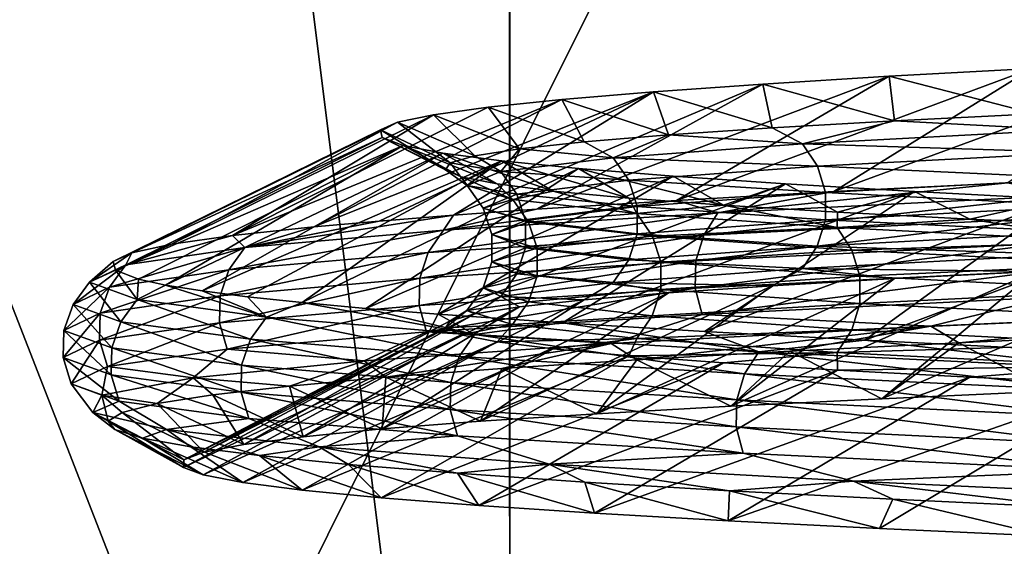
# Model space of a CAD drawing. Header units: metres. Extents: x -206 to 75, y -104 to 104.
# Tile 752 of 1056: x -13.37 to -10.6, y -56.19 to -54.71. Entities that reach past the tile are written whole.
import ezdxf

# ---------------------------------------------------------------- set-up
doc = ezdxf.new("R2010")
doc.units = ezdxf.units.M
doc.layers.add('solid_01_1-CONSUMER_THERM_B_125288', color=7, linetype='CONTINUOUS')

msp = doc.modelspace()

# ---------------------------------------------------------------- linework, layer by layer
at = {"layer": 'solid_01_1-CONSUMER_THERM_B_125288'}
for points in [[(-27.776106, 66.214066), (28.050987, 67.836098), (-27.757145, -66.232315)], [(28.050987, 67.836098), (-27.757065, -66.785934), (-27.757145, -66.232315)], [(28.050987, 67.836098), (27.851068, 67.319839), (-27.757065, -66.785934)], [(27.851068, 67.319839), (27.74942, 66.775635), (-27.757065, -66.785934)], [(27.74942, 66.775635), (-28.058632, -67.846397), (-27.858715, -67.330139)], [(27.74942, 66.775635), (27.749498, 66.222015), (-28.058632, -67.846397)], [(27.74942, 66.775635), (-27.858715, -67.330139), (-27.757065, -66.785934)], [(27.749498, 66.222015), (27.768459, -66.224365), (-28.058632, -67.846397)], [(35.395393, -57.260349, 1.5), (18.218929, -45.812325, 1.5), (-18.213459, -45.817539, 1.5)], [(-18.213459, -45.817539, 1.5), (-19.476553, -45.904934, 1.5), (69.506912, -74.995201, 1.5)], [(37.092922, -58.218811, 1.5), (-18.213459, -45.817539, 1.5), (69.506912, -74.995201, 1.5)], [(37.092922, -58.218811, 1.5), (35.395393, -57.260349, 1.5), (-18.213459, -45.817539, 1.5)], [(-19.476553, -45.904934, 1.5), (-20.110367, -46.015713, 1.5), (69.506912, -74.995201, 1.5)], [(-20.110367, -46.015713, 1.5), (-20.738798, -46.171688, 1.5), (69.506912, -74.995201, 1.5)], [(-20.738798, -46.171688, 1.5), (-21.356617, -46.372227, 1.5), (69.506912, -74.995201, 1.5)], [(-21.356617, -46.372227, 1.5), (-21.958729, -46.615906, 1.5), (69.506912, -74.995201, 1.5)], [(-38.864662, -46.52047, 75.400002), (-54.590946, -63.612965, 75.400002), (54.609055, -63.597332, 75.400002)], [(-37.59338, -46.610531, 75.400002), (-38.864662, -46.52047, 75.400002), (54.609055, -63.597332, 75.400002)], [(37.606621, -46.599766, 75.400002), (-37.59338, -46.610531, 75.400002), (54.609055, -63.597332, 75.400002)], [(-21.958729, -46.615906, 1.5), (-22.540312, -46.900536, 1.5), (69.506912, -74.995201, 1.5)], [(-22.540312, -46.900536, 1.5), (-23.096958, -47.223244, 1.5), (69.506912, -74.995201, 1.5)], [(-11.99159, -59.106865, 68.382759), (-13.493307, -47.107079, 63.5), (-11.993307, -47.106865, 63.5)], [(-11.99159, -59.106865, 68.382759), (-13.492141, -55.25708, 66.816208), (-13.493307, -47.107079, 63.5)], [(-11.99159, -59.106865, 68.382759), (-11.993307, -47.106865, 63.5), (-11.99159, -59.106865, 72.400002)], [(-11.993093, -48.606865, 69.900002), (-11.99159, -59.106865, 72.400002), (-11.993307, -47.106865, 63.5)], [(-23.096958, -47.223244, 1.5), (-24.120508, -47.968487, 1.5), (69.506912, -74.995201, 1.5)], [(-24.120508, -47.968487, 1.5), (-33.833458, -56.120991, 1.5), (69.506912, -74.995201, 1.5)], [(-11.99159, -59.106865, 72.400002), (-11.993093, -48.606865, 72.400002), (12.006907, -48.603428, 72.400002)], [(-11.993093, -48.606865, 69.900002), (-11.993093, -48.606865, 72.400002), (-11.99159, -59.106865, 72.400002)], [(-11.99159, -59.106865, 72.400002), (12.006907, -48.603428, 72.400002), (12.00841, -59.103428, 72.400002)], [(-16.914755, -50.999844, 22.799248), (-9.934341, -50.99984, 10.704712), (-9.934357, -65.000008, 10.704728)], [(-16.914755, -50.999844, 22.799248), (-9.934357, -65.000008, 10.704728), (-16.914745, -65.000008, 22.799221)], [(-16.914244, -65.000008, 26.205753), (-9.930285, -50.99984, 38.29821), (-16.914253, -50.999844, 26.205725)], [(-16.914244, -65.000008, 26.205753), (-9.930301, -65.000008, 38.298191), (-9.930285, -50.99984, 38.29821)], [(-11.081029, -55.194691, 31.507397), (-10.524714, -54.848923, 31.060173), (-10.079946, -54.827473, 31.733961)], [(-10.592022, -55.170338, 32.22699), (-11.081029, -55.194691, 31.507397), (-10.079946, -54.827473, 31.733961)], [(-11.52352, -55.219395, 30.751629), (-10.92564, -54.870621, 30.356218), (-10.524714, -54.848923, 31.060173)], [(-11.081029, -55.194691, 31.507397), (-11.52352, -55.219395, 30.751629), (-10.524714, -54.848923, 31.060173)], [(-10.516216, -54.975681, 30.634117), (-10.524714, -54.848923, 31.060173), (-10.92564, -54.870621, 30.356218)], [(-11.917091, -55.244278, 29.96232), (-11.280696, -54.892437, 29.625622), (-10.92564, -54.870621, 30.356218)], [(-11.52352, -55.219395, 30.751629), (-11.917091, -55.244278, 29.96232), (-10.92564, -54.870621, 30.356218)], [(-10.910751, -54.995434, 29.900881), (-10.92564, -54.870621, 30.356218), (-11.280696, -54.892437, 29.625622)], [(-10.910751, -54.995434, 29.900881), (-10.516216, -54.975681, 30.634117), (-10.92564, -54.870621, 30.356218)], [(-12.54264, -55.293762, 28.311028), (-11.846025, -54.935936, 28.098047), (-11.588237, -54.914261, 28.871321)], [(-12.358697, -55.277336, 28.870667), (-12.54264, -55.293762, 28.311028), (-11.588237, -54.914261, 28.871321)], [(-12.150026, -55.260838, 29.421524), (-12.358697, -55.277336, 28.870667), (-11.588237, -54.914261, 28.871321)], [(-12.150026, -55.260838, 29.421524), (-11.588237, -54.914261, 28.871321), (-11.280696, -54.892437, 29.625622)], [(-11.917091, -55.244278, 29.96232), (-12.150026, -55.260838, 29.421524), (-11.280696, -54.892437, 29.625622)], [(-11.545587, -55.034927, 28.36282), (-11.588237, -54.914261, 28.871321), (-11.846025, -54.935936, 28.098047)], [(-11.254446, -55.015182, 29.142561), (-11.280696, -54.892437, 29.625622), (-11.588237, -54.914261, 28.871321)], [(-11.545587, -55.034927, 28.36282), (-11.254446, -55.015182, 29.142561), (-11.588237, -54.914261, 28.871321)], [(-11.254446, -55.015182, 29.142561), (-10.910751, -54.995434, 29.900881), (-11.280696, -54.892437, 29.625622)], [(-12.771268, -55.318264, 27.45792), (-12.052329, -54.957333, 27.310534), (-11.846025, -54.935936, 28.098047)], [(-12.54264, -55.293762, 28.311028), (-12.771268, -55.318264, 27.45792), (-11.846025, -54.935936, 28.098047)], [(-11.782567, -55.054672, 27.565077), (-11.846025, -54.935936, 28.098047), (-12.052329, -54.957333, 27.310534)], [(-11.782567, -55.054672, 27.565077), (-11.545587, -55.034927, 28.36282), (-11.846025, -54.935936, 28.098047)], [(-12.771268, -55.318264, 27.45792), (-12.206248, -54.978542, 26.513021), (-12.052329, -54.957333, 27.310534)], [(-11.964225, -55.074417, 26.752808), (-12.052329, -54.957333, 27.310534), (-12.206248, -54.978542, 26.513021)], [(-11.964225, -55.074417, 26.752808), (-11.782567, -55.054672, 27.565077), (-12.052329, -54.957333, 27.310534)], [(-13.05359, -55.366879, 25.723625), (-12.355243, -55.021164, 24.904381), (-12.307245, -54.999737, 25.710333)], [(-12.941977, -55.342628, 26.592865), (-13.05359, -55.366879, 25.723625), (-12.307245, -54.999737, 25.710333)], [(-12.941977, -55.342628, 26.592865), (-12.307245, -54.999737, 25.710333), (-12.206248, -54.978542, 26.513021)], [(-12.771268, -55.318264, 27.45792), (-12.941977, -55.342628, 26.592865), (-12.206248, -54.978542, 26.513021)], [(-12.15959, -55.113907, 25.100531), (-12.307245, -54.999737, 25.710333), (-12.355243, -55.021164, 24.904381)], [(-12.090048, -55.094162, 25.929928), (-12.206248, -54.978542, 26.513021), (-12.307245, -54.999737, 25.710333)], [(-12.15959, -55.113907, 25.100531), (-12.090048, -55.094162, 25.929928), (-12.307245, -54.999737, 25.710333)], [(-12.090048, -55.094162, 25.929928), (-11.964225, -55.074417, 26.752808), (-12.206248, -54.978542, 26.513021)], [(-11.169208, -55.060036, 29.185963), (-10.910751, -54.995434, 29.900881), (-11.254446, -55.015182, 29.142561)], [(-10.431982, -55.020821, 30.655184), (-10.910751, -54.995434, 29.900881), (-11.169208, -55.060036, 29.185963)], [(-10.431982, -55.020821, 30.655184), (-10.516216, -54.975681, 30.634117), (-10.910751, -54.995434, 29.900881)], [(-13.106152, -55.391144, 24.85499), (-12.350003, -55.0429, 24.096674), (-12.355243, -55.021164, 24.904381)], [(-13.05359, -55.366879, 25.723625), (-13.106152, -55.391144, 24.85499), (-12.355243, -55.021164, 24.904381)], [(-12.172459, -55.133644, 24.268587), (-12.355243, -55.021164, 24.904381), (-12.350003, -55.0429, 24.096674)], [(-12.172459, -55.133644, 24.268587), (-12.15959, -55.113907, 25.100531), (-12.355243, -55.021164, 24.904381)], [(-11.169208, -55.060036, 29.185963), (-11.254446, -55.015182, 29.142561), (-11.545587, -55.034927, 28.36282)], [(-10.431982, -55.020821, 30.655184), (-11.169208, -55.060036, 29.185963), (-10.393101, -55.084274, 30.632242)], [(-13.106152, -55.391144, 24.85499), (-13.100156, -55.415703, 23.982256), (-12.350003, -55.0429, 24.096674)], [(-13.100156, -55.415703, 23.982256), (-12.291391, -55.064758, 23.288401), (-12.350003, -55.0429, 24.096674)], [(-12.128276, -55.153381, 23.437803), (-12.350003, -55.0429, 24.096674), (-12.291391, -55.064758, 23.288401)], [(-12.128276, -55.153381, 23.437803), (-12.172459, -55.133644, 24.268587), (-12.350003, -55.0429, 24.096674)], [(-11.701128, -55.099251, 27.630709), (-11.782567, -55.054672, 27.565077), (-11.964225, -55.074417, 26.752808)], [(-11.701128, -55.099251, 27.630709), (-11.545587, -55.034927, 28.36282), (-11.782567, -55.054672, 27.565077)], [(-11.169208, -55.060036, 29.185963), (-11.545587, -55.034927, 28.36282), (-11.701128, -55.099251, 27.630709)], [(-13.100156, -55.415703, 23.982256), (-13.035127, -55.440544, 23.104736), (-12.291391, -55.064758, 23.288401)], [(-13.035127, -55.440544, 23.104736), (-12.958878, -55.457138, 22.520868), (-12.291391, -55.064758, 23.288401)], [(-12.958878, -55.457138, 22.520868), (-12.179529, -55.086571, 22.483562), (-12.291391, -55.064758, 23.288401)], [(-12.027151, -55.173122, 22.611856), (-12.291391, -55.064758, 23.288401), (-12.179529, -55.086571, 22.483562)], [(-12.027151, -55.173122, 22.611856), (-12.128276, -55.153381, 23.437803), (-12.291391, -55.064758, 23.288401)], [(-12.016864, -55.138466, 26.017572), (-11.964225, -55.074417, 26.752808), (-12.090048, -55.094162, 25.929928)], [(-11.701128, -55.099251, 27.630709), (-11.964225, -55.074417, 26.752808), (-12.016864, -55.138466, 26.017572)], [(-11.169208, -55.060036, 29.185963), (-11.701128, -55.099251, 27.630709), (-11.127578, -55.123489, 29.168497)], [(-11.169208, -55.060036, 29.185963), (-11.127578, -55.123489, 29.168497), (-10.393101, -55.084274, 30.632242)], [(-12.958878, -55.457138, 22.520868), (-12.856625, -55.473675, 21.940861), (-12.179529, -55.086571, 22.483562)], [(-12.856625, -55.473675, 21.940861), (-12.014987, -55.108307, 21.686384), (-12.179529, -55.086571, 22.483562)], [(-12.856625, -55.473675, 21.940861), (-12.728601, -55.490139, 21.365868), (-12.014987, -55.108307, 21.686384)], [(-12.728601, -55.490139, 21.365868), (-12.575104, -55.506535, 20.797165), (-12.014987, -55.108307, 21.686384)], [(-12.575104, -55.506535, 20.797165), (-11.798661, -55.129929, 20.901466), (-12.014987, -55.108307, 21.686384)], [(-11.869922, -55.192863, 21.794659), (-12.179529, -55.086571, 22.483562), (-12.014987, -55.108307, 21.686384)], [(-11.869922, -55.192863, 21.794659), (-12.027151, -55.173122, 22.611856), (-12.179529, -55.086571, 22.483562)], [(-12.016864, -55.138466, 26.017572), (-12.090048, -55.094162, 25.929928), (-12.15959, -55.113907, 25.100531)], [(-11.701128, -55.099251, 27.630709), (-12.016864, -55.138466, 26.017572), (-11.657516, -55.162704, 27.61904)], [(-11.657534, -55.212601, 20.990232), (-12.014987, -55.108307, 21.686384), (-11.798661, -55.129929, 20.901466)], [(-11.657534, -55.212601, 20.990232), (-11.869922, -55.192863, 21.794659), (-12.014987, -55.108307, 21.686384)], [(-11.701128, -55.099251, 27.630709), (-11.657516, -55.162704, 27.61904), (-11.127578, -55.123489, 29.168497)], [(-10.393101, -55.084274, 30.632242), (-11.127578, -55.123489, 29.168497), (-10.372108, -55.157822, 30.619856)], [(-12.575104, -55.506535, 20.797165), (-12.396449, -55.522858, 20.236012), (-11.798661, -55.129929, 20.901466)], [(-12.396449, -55.522858, 20.236012), (-11.532324, -55.151363, 20.134897), (-11.798661, -55.129929, 20.901466)], [(-12.111985, -55.177681, 24.376541), (-12.15959, -55.113907, 25.100531), (-12.172459, -55.133644, 24.268587)], [(-12.111985, -55.177681, 24.376541), (-12.172459, -55.133644, 24.268587), (-12.128276, -55.153381, 23.437803)], [(-12.016864, -55.138466, 26.017572), (-12.15959, -55.113907, 25.100531), (-12.111985, -55.177681, 24.376541)], [(-12.016864, -55.138466, 26.017572), (-12.111985, -55.177681, 24.376541), (-11.972075, -55.20192, 26.011917)], [(-12.016864, -55.138466, 26.017572), (-11.972075, -55.20192, 26.011917), (-11.657516, -55.162704, 27.61904)], [(-11.390928, -55.23233, 20.2024), (-11.798661, -55.129929, 20.901466), (-11.532324, -55.151363, 20.134897)], [(-11.390928, -55.23233, 20.2024), (-11.657534, -55.212601, 20.990232), (-11.798661, -55.129929, 20.901466)], [(-11.127578, -55.123489, 29.168497), (-11.657516, -55.162704, 27.61904), (-11.105102, -55.197037, 29.159067)], [(-11.127578, -55.123489, 29.168497), (-11.105102, -55.197037, 29.159067), (-10.372108, -55.157822, 30.619856)], [(-12.396449, -55.522858, 20.236012), (-12.19311, -55.53912, 19.683926), (-11.532324, -55.151363, 20.134897)], [(-12.19311, -55.53912, 19.683926), (-11.217275, -55.172623, 19.389933), (-11.532324, -55.151363, 20.134897)], [(-11.983623, -55.216896, 22.737892), (-12.128276, -55.153381, 23.437803), (-12.027151, -55.173122, 22.611856)], [(-12.111985, -55.177681, 24.376541), (-12.128276, -55.153381, 23.437803), (-11.983623, -55.216896, 22.737892)], [(-11.657516, -55.162704, 27.61904), (-11.972075, -55.20192, 26.011917), (-11.633969, -55.236252, 27.61274)], [(-11.657516, -55.162704, 27.61904), (-11.633969, -55.236252, 27.61274), (-11.105102, -55.197037, 29.159067)], [(-11.390928, -55.23233, 20.2024), (-11.532324, -55.151363, 20.134897), (-11.217275, -55.172623, 19.389933)], [(-10.372108, -55.157822, 30.619856), (-11.105102, -55.197037, 29.159067), (-10.372163, -55.234718, 30.619888)], [(-12.19311, -55.53912, 19.683926), (-11.843796, -55.563404, 18.877583), (-11.217275, -55.172623, 19.389933)], [(-12.111985, -55.177681, 24.376541), (-12.066841, -55.241138, 24.377001), (-11.972075, -55.20192, 26.011917)], [(-12.111985, -55.177681, 24.376541), (-11.983623, -55.216896, 22.737892), (-12.066841, -55.241138, 24.377001)], [(-11.983623, -55.216896, 22.737892), (-12.027151, -55.173122, 22.611856), (-11.869922, -55.192863, 21.794659)], [(-11.983623, -55.216896, 22.737892), (-11.869922, -55.192863, 21.794659), (-11.634576, -55.256115, 21.131565)], [(-11.634576, -55.256115, 21.131565), (-11.869922, -55.192863, 21.794659), (-11.657534, -55.212601, 20.990232)], [(-11.843796, -55.563404, 18.877583), (-10.854959, -55.193855, 18.669559), (-11.217275, -55.172623, 19.389933)], [(-11.843796, -55.563404, 18.877583), (-11.444372, -55.587627, 18.102747), (-10.854959, -55.193855, 18.669559)], [(-11.444372, -55.587627, 18.102747), (-10.44636, -55.215351, 17.975473), (-10.854959, -55.193855, 18.669559)], [(-11.406818, -55.254505, 31.088171), (-11.081029, -55.194691, 31.507397), (-10.592022, -55.170338, 32.22699)], [(-11.406818, -55.254505, 31.088171), (-10.592022, -55.170338, 32.22699), (-10.432764, -55.205788, 32.543274)], [(-11.070962, -55.25206, 19.434738), (-11.390928, -55.23233, 20.2024), (-11.217275, -55.172623, 19.389933)], [(-11.070962, -55.25206, 19.434738), (-11.217275, -55.172623, 19.389933), (-10.854959, -55.193855, 18.669559)], [(-10.699021, -55.271793, 18.690693), (-11.070962, -55.25206, 19.434738), (-10.854959, -55.193855, 18.669559)], [(-10.699021, -55.271793, 18.690693), (-10.854959, -55.193855, 18.669559), (-10.44636, -55.215351, 17.975473)], [(-12.178048, -55.303226, 29.515217), (-11.917091, -55.244278, 29.96232), (-11.52352, -55.219395, 30.751629)], [(-12.178048, -55.303226, 29.515217), (-11.52352, -55.219395, 30.751629), (-11.406818, -55.254505, 31.088171)], [(-11.972075, -55.20192, 26.011917), (-12.066841, -55.241138, 24.377001), (-11.947893, -55.275467, 26.008863)], [(-11.983623, -55.216896, 22.737892), (-11.938957, -55.280354, 22.744459), (-12.066841, -55.241138, 24.377001)], [(-11.983623, -55.216896, 22.737892), (-11.634576, -55.256115, 21.131565), (-11.938957, -55.280354, 22.744459)], [(-11.972075, -55.20192, 26.011917), (-11.947893, -55.275467, 26.008863), (-11.633969, -55.236252, 27.61274)], [(-11.634576, -55.256115, 21.131565), (-11.657534, -55.212601, 20.990232), (-11.390928, -55.23233, 20.2024)], [(-11.105102, -55.197037, 29.159067), (-11.633969, -55.236252, 27.61274), (-11.105161, -55.273933, 29.159092)], [(-11.406818, -55.254505, 31.088171), (-11.52352, -55.219395, 30.751629), (-11.081029, -55.194691, 31.507397)], [(-10.432764, -55.205788, 32.543274), (-10.469431, -55.268036, 32.571537), (-11.446909, -55.316753, 31.11132)], [(-11.406818, -55.254505, 31.088171), (-10.432764, -55.205788, 32.543274), (-11.446909, -55.316753, 31.11132)], [(-11.444372, -55.587627, 18.102747), (-10.994227, -55.612057, 17.35742), (-10.44636, -55.215351, 17.975473)], [(-11.105102, -55.197037, 29.159067), (-11.105161, -55.273933, 29.159092), (-10.372163, -55.234718, 30.619888)], [(-10.994227, -55.612057, 17.35742), (-9.992383, -55.237167, 17.308826), (-10.44636, -55.215351, 17.975473)], [(-10.277239, -55.291527, 17.973726), (-10.699021, -55.271793, 18.690693), (-10.44636, -55.215351, 17.975473)], [(-12.178048, -55.303226, 29.515217), (-12.150026, -55.260838, 29.421524), (-11.917091, -55.244278, 29.96232)], [(-12.066841, -55.241138, 24.377001), (-12.042468, -55.314686, 24.377249), (-11.947893, -55.275467, 26.008863)], [(-12.066841, -55.241138, 24.377001), (-11.938957, -55.280354, 22.744459), (-12.042468, -55.314686, 24.377249)], [(-11.633969, -55.236252, 27.61274), (-11.947893, -55.275467, 26.008863), (-11.634031, -55.313152, 27.612757)], [(-11.634576, -55.256115, 21.131565), (-11.390928, -55.23233, 20.2024), (-11.071697, -55.29533, 19.587252)], [(-11.633969, -55.236252, 27.61274), (-11.634031, -55.313152, 27.612757), (-11.105161, -55.273933, 29.159092)], [(-11.071697, -55.29533, 19.587252), (-11.390928, -55.23233, 20.2024), (-11.070962, -55.25206, 19.434738)], [(-10.372163, -55.234718, 30.619888), (-11.105161, -55.273933, 29.159092), (-10.393253, -55.308231, 30.632332)], [(-10.994227, -55.612057, 17.35742), (-10.491112, -55.636826, 16.638325), (-9.992383, -55.237167, 17.308826)], [(-11.99159, -59.106865, 68.382759), (-13.491925, -56.75708, 67.426552), (-13.492141, -55.25708, 66.816208)], [(-12.736182, -55.351944, 27.854115), (-12.358697, -55.277336, 28.870667), (-12.150026, -55.260838, 29.421524)], [(-12.736182, -55.351944, 27.854115), (-12.150026, -55.260838, 29.421524), (-12.178048, -55.303226, 29.515217)], [(-12.736182, -55.351944, 27.854115), (-12.54264, -55.293762, 28.311028), (-12.358697, -55.277336, 28.870667)], [(-11.406818, -55.254505, 31.088171), (-11.446909, -55.316753, 31.11132), (-12.220848, -55.365475, 29.532839)], [(-12.178048, -55.303226, 29.515217), (-11.406818, -55.254505, 31.088171), (-12.220848, -55.365475, 29.532839)], [(-11.947893, -55.275467, 26.008863), (-12.042468, -55.314686, 24.377249), (-11.947956, -55.352367, 26.008871)], [(-11.947893, -55.275467, 26.008863), (-11.947956, -55.352367, 26.008871), (-11.634031, -55.313152, 27.612757)], [(-11.634576, -55.256115, 21.131565), (-11.591211, -55.319569, 21.144119), (-11.938957, -55.280354, 22.744459)], [(-11.634576, -55.256115, 21.131565), (-11.071697, -55.29533, 19.587252), (-11.591211, -55.319569, 21.144119)], [(-11.105161, -55.273933, 29.159092), (-11.634031, -55.313152, 27.612757), (-11.127742, -55.34745, 29.168566)], [(-10.469431, -55.268036, 32.571537), (-10.489949, -55.340744, 32.587349), (-11.469341, -55.389462, 31.124268)], [(-11.446909, -55.316753, 31.11132), (-10.469431, -55.268036, 32.571537), (-11.469341, -55.389462, 31.124268)], [(-11.105161, -55.273933, 29.159092), (-11.127742, -55.34745, 29.168566), (-10.393253, -55.308231, 30.632332)], [(-11.071697, -55.29533, 19.587252), (-11.070962, -55.25206, 19.434738), (-10.699021, -55.271793, 18.690693)], [(-11.071697, -55.29533, 19.587252), (-10.699021, -55.271793, 18.690693), (-10.304254, -55.334545, 18.133656)], [(-10.304254, -55.334545, 18.133656), (-10.699021, -55.271793, 18.690693), (-10.277239, -55.291527, 17.973726)], [(-12.178048, -55.303226, 29.515217), (-12.220848, -55.365475, 29.532839), (-12.780943, -55.414192, 27.865898)], [(-12.736182, -55.351944, 27.854115), (-12.178048, -55.303226, 29.515217), (-12.780943, -55.414192, 27.865898)], [(-12.736182, -55.351944, 27.854115), (-12.771268, -55.318264, 27.45792), (-12.54264, -55.293762, 28.311028)], [(-11.938957, -55.280354, 22.744459), (-11.914842, -55.353901, 22.748005), (-12.042468, -55.314686, 24.377249)], [(-11.938957, -55.280354, 22.744459), (-11.591211, -55.319569, 21.144119), (-11.914842, -55.353901, 22.748005)], [(-11.071697, -55.29533, 19.587252), (-11.030431, -55.358784, 19.605562), (-11.591211, -55.319569, 21.144119)], [(-11.071697, -55.29533, 19.587252), (-10.304254, -55.334545, 18.133656), (-11.030431, -55.358784, 19.605562)], [(-13.071051, -55.400661, 26.13464), (-12.941977, -55.342628, 26.592865), (-12.771268, -55.318264, 27.45792)], [(-13.071051, -55.400661, 26.13464), (-12.771268, -55.318264, 27.45792), (-12.736182, -55.351944, 27.854115)], [(-11.446909, -55.316753, 31.11132), (-11.469341, -55.389462, 31.124268), (-12.244797, -55.438179, 29.542692)], [(-12.220848, -55.365475, 29.532839), (-11.446909, -55.316753, 31.11132), (-12.244797, -55.438179, 29.542692)], [(-12.042468, -55.314686, 24.377249), (-12.042532, -55.391582, 24.377249), (-11.947956, -55.352367, 26.008871)], [(-12.042468, -55.314686, 24.377249), (-11.914842, -55.353901, 22.748005), (-12.042532, -55.391582, 24.377249)], [(-11.634031, -55.313152, 27.612757), (-11.947956, -55.352367, 26.008871), (-11.657687, -55.386665, 27.619085)], [(-11.591211, -55.319569, 21.144119), (-11.567799, -55.393116, 21.150898), (-11.914842, -55.353901, 22.748005)], [(-11.634031, -55.313152, 27.612757), (-11.657687, -55.386665, 27.619085), (-11.127742, -55.34745, 29.168566)], [(-11.591211, -55.319569, 21.144119), (-11.030431, -55.358784, 19.605562), (-11.567799, -55.393116, 21.150898)], [(-10.393253, -55.308231, 30.632332), (-11.127742, -55.34745, 29.168566), (-10.432216, -55.37162, 30.655321)], [(-12.736182, -55.351944, 27.854115), (-12.780943, -55.414192, 27.865898), (-13.116988, -55.46291, 26.140381)], [(-13.071051, -55.400661, 26.13464), (-12.736182, -55.351944, 27.854115), (-13.116988, -55.46291, 26.140381)], [(-13.071051, -55.400661, 26.13464), (-13.05359, -55.366879, 25.723625), (-12.941977, -55.342628, 26.592865)], [(-11.947956, -55.352367, 26.008871), (-12.042532, -55.391582, 24.377249), (-11.972251, -55.42588, 26.01194)], [(-11.914842, -55.353901, 22.748005), (-11.914905, -55.430798, 22.747995), (-12.042532, -55.391582, 24.377249)], [(-11.947956, -55.352367, 26.008871), (-11.972251, -55.42588, 26.01194), (-11.657687, -55.386665, 27.619085)], [(-11.914842, -55.353901, 22.748005), (-11.567799, -55.393116, 21.150898), (-11.914905, -55.430798, 22.747995)], [(-11.127742, -55.34745, 29.168566), (-11.657687, -55.386665, 27.619085), (-11.169457, -55.410835, 29.186068)], [(-11.030431, -55.358784, 19.605562), (-11.008151, -55.432331, 19.615448), (-11.567799, -55.393116, 21.150898)], [(-10.489949, -55.340744, 32.587349), (-10.491324, -55.417328, 32.588394), (-11.470843, -55.466045, 31.125124)], [(-11.469341, -55.389462, 31.124268), (-10.489949, -55.340744, 32.587349), (-11.470843, -55.466045, 31.125124)], [(-11.127742, -55.34745, 29.168566), (-11.169457, -55.410835, 29.186068), (-10.432216, -55.37162, 30.655321)], [(-10.304254, -55.334545, 18.133656), (-10.265847, -55.397999, 18.157385), (-11.030431, -55.358784, 19.605562)], [(-11.030431, -55.358784, 19.605562), (-10.265847, -55.397999, 18.157385), (-11.008151, -55.432331, 19.615448)], [(-13.172709, -55.449379, 24.38658), (-13.106152, -55.391144, 24.85499), (-13.05359, -55.366879, 25.723625)], [(-13.172709, -55.449379, 24.38658), (-13.05359, -55.366879, 25.723625), (-13.071051, -55.400661, 26.13464)], [(-12.220848, -55.365475, 29.532839), (-12.244797, -55.438179, 29.542692), (-12.805988, -55.486897, 27.872486)], [(-12.780943, -55.414192, 27.865898), (-12.220848, -55.365475, 29.532839), (-12.805988, -55.486897, 27.872486)], [(-11.657687, -55.386665, 27.619085), (-11.972251, -55.42588, 26.01194), (-11.701389, -55.45005, 27.630779)], [(-11.657687, -55.386665, 27.619085), (-11.701389, -55.45005, 27.630779), (-11.169457, -55.410835, 29.186068)], [(-10.432216, -55.37162, 30.655321), (-11.169457, -55.410835, 29.186068), (-10.516221, -55.419369, 30.634108)], [(-13.071051, -55.400661, 26.13464), (-13.116988, -55.46291, 26.140381), (-13.219003, -55.511627, 24.386177)], [(-13.172709, -55.449379, 24.38658), (-13.071051, -55.400661, 26.13464), (-13.219003, -55.511627, 24.386177)], [(-13.172709, -55.449379, 24.38658), (-13.100156, -55.415703, 23.982256), (-13.106152, -55.391144, 24.85499)], [(-13.038733, -55.498096, 22.640079), (-13.100156, -55.415703, 23.982256), (-13.172709, -55.449379, 24.38658)], [(-12.780943, -55.414192, 27.865898), (-12.805988, -55.486897, 27.872486), (-13.142691, -55.535614, 26.143587)], [(-13.116988, -55.46291, 26.140381), (-12.780943, -55.414192, 27.865898), (-13.142691, -55.535614, 26.143587)], [(-13.038733, -55.498096, 22.640079), (-13.035127, -55.440544, 23.104736), (-13.100156, -55.415703, 23.982256)], [(-11.469341, -55.389462, 31.124268), (-11.470843, -55.466045, 31.125124), (-12.246399, -55.514767, 29.543343)], [(-12.244797, -55.438179, 29.542692), (-11.469341, -55.389462, 31.124268), (-12.246399, -55.514767, 29.543343)], [(-12.042532, -55.391582, 24.377249), (-12.067019, -55.465096, 24.376999), (-11.972251, -55.42588, 26.01194)], [(-12.042532, -55.391582, 24.377249), (-11.914905, -55.430798, 22.747995), (-12.067019, -55.465096, 24.376999)], [(-11.567799, -55.393116, 21.150898), (-11.567861, -55.470013, 21.150881), (-11.914905, -55.430798, 22.747995)], [(-11.169457, -55.410835, 29.186068), (-11.701389, -55.45005, 27.630779), (-11.25445, -55.45887, 29.142551)], [(-11.567799, -55.393116, 21.150898), (-11.008151, -55.432331, 19.615448), (-11.567861, -55.470013, 21.150881)], [(-11.169457, -55.410835, 29.186068), (-11.25445, -55.45887, 29.142551), (-10.910756, -55.439121, 29.900871)], [(-11.169457, -55.410835, 29.186068), (-10.910756, -55.439121, 29.900871), (-10.516221, -55.419369, 30.634108)], [(-10.265847, -55.397999, 18.157385), (-10.245111, -55.471546, 18.170195), (-11.008151, -55.432331, 19.615448)], [(-10.072638, -55.39962, 31.338549), (-10.946317, -55.776249, 31.27774), (-10.476954, -55.755001, 31.975248)], [(-10.516221, -55.419369, 30.634108), (-10.946317, -55.776249, 31.27774), (-10.072638, -55.39962, 31.338549)], [(-13.038733, -55.498096, 22.640079), (-12.958878, -55.457138, 22.520868), (-13.035127, -55.440544, 23.104736)], [(-12.244797, -55.438179, 29.542692), (-12.246399, -55.514767, 29.543343), (-12.807662, -55.563484, 27.872917)], [(-12.805988, -55.486897, 27.872486), (-12.244797, -55.438179, 29.542692), (-12.807662, -55.563484, 27.872917)], [(-11.972251, -55.42588, 26.01194), (-12.067019, -55.465096, 24.376999), (-12.017133, -55.489265, 26.017607)], [(-11.914905, -55.430798, 22.747995), (-11.939133, -55.504311, 22.744434), (-12.067019, -55.465096, 24.376999)], [(-11.972251, -55.42588, 26.01194), (-12.017133, -55.489265, 26.017607), (-11.701389, -55.45005, 27.630779)], [(-11.914905, -55.430798, 22.747995), (-11.567861, -55.470013, 21.150881), (-11.939133, -55.504311, 22.744434)], [(-10.910756, -55.439121, 29.900871), (-11.747068, -55.818542, 29.789141), (-11.370421, -55.797394, 30.547838)], [(-11.25445, -55.45887, 29.142551), (-11.747068, -55.818542, 29.789141), (-10.910756, -55.439121, 29.900871)], [(-11.008151, -55.432331, 19.615448), (-11.008209, -55.509228, 19.615423), (-11.567861, -55.470013, 21.150881)], [(-11.470843, -55.466045, 31.125124), (-10.491324, -55.417328, 32.588394), (-11.451289, -55.539852, 31.113823)], [(-10.491324, -55.417328, 32.588394), (-10.473441, -55.491135, 32.5746), (-11.451289, -55.539852, 31.113823)], [(-10.516221, -55.419369, 30.634108), (-11.370421, -55.797394, 30.547838), (-10.946317, -55.776249, 31.27774)], [(-10.910756, -55.439121, 29.900871), (-11.370421, -55.797394, 30.547838), (-10.516221, -55.419369, 30.634108)], [(-11.008151, -55.432331, 19.615448), (-10.245111, -55.471546, 18.170195), (-11.008209, -55.509228, 19.615423)], [(-13.116988, -55.46291, 26.140381), (-13.142691, -55.535614, 26.143587), (-13.244905, -55.584332, 24.385946)], [(-13.219003, -55.511627, 24.386177), (-13.116988, -55.46291, 26.140381), (-13.244905, -55.584332, 24.385946)], [(-13.172709, -55.449379, 24.38658), (-13.219003, -55.511627, 24.386177), (-13.084555, -55.560345, 22.633539)], [(-13.038733, -55.498096, 22.640079), (-13.172709, -55.449379, 24.38658), (-13.084555, -55.560345, 22.633539)], [(-12.675839, -55.546818, 20.925726), (-12.958878, -55.457138, 22.520868), (-13.038733, -55.498096, 22.640079)], [(-12.675839, -55.546818, 20.925726), (-12.856625, -55.473675, 21.940861), (-12.958878, -55.457138, 22.520868)], [(-12.246399, -55.514767, 29.543343), (-11.470843, -55.466045, 31.125124), (-12.225521, -55.588573, 29.534737)], [(-11.470843, -55.466045, 31.125124), (-11.451289, -55.539852, 31.113823), (-12.225521, -55.588573, 29.534737)], [(-12.067019, -55.465096, 24.376999), (-12.112256, -55.528481, 24.376537), (-12.017133, -55.489265, 26.017607)], [(-12.067019, -55.465096, 24.376999), (-11.939133, -55.504311, 22.744434), (-12.112256, -55.528481, 24.376537)], [(-11.25445, -55.45887, 29.142551), (-12.074469, -55.839828, 29.004612), (-11.747068, -55.818542, 29.789141)], [(-11.545589, -55.478615, 28.36281), (-12.074469, -55.839828, 29.004612), (-11.25445, -55.45887, 29.142551)], [(-11.701389, -55.45005, 27.630779), (-12.017133, -55.489265, 26.017607), (-11.782569, -55.498356, 27.565067)], [(-11.567861, -55.470013, 21.150881), (-11.591382, -55.543526, 21.144072), (-11.939133, -55.504311, 22.744434)], [(-11.701389, -55.45005, 27.630779), (-11.782569, -55.498356, 27.565067), (-11.545589, -55.478615, 28.36281)], [(-11.701389, -55.45005, 27.630779), (-11.545589, -55.478615, 28.36281), (-11.25445, -55.45887, 29.142551)], [(-11.567861, -55.470013, 21.150881), (-11.008209, -55.509228, 19.615423), (-11.591382, -55.543526, 21.144072)], [(-12.805988, -55.486897, 27.872486), (-12.807662, -55.563484, 27.872917), (-13.144407, -55.612202, 26.143793)], [(-13.142691, -55.535614, 26.143587), (-12.805988, -55.486897, 27.872486), (-13.144407, -55.612202, 26.143793)], [(-13.038733, -55.498096, 22.640079), (-13.084555, -55.560345, 22.633539), (-12.720386, -55.609066, 20.913162)], [(-12.675839, -55.546818, 20.925726), (-13.038733, -55.498096, 22.640079), (-12.720386, -55.609066, 20.913162)], [(-12.675839, -55.546818, 20.925726), (-12.728601, -55.490139, 21.365868), (-12.856625, -55.473675, 21.940861)], [(-12.675839, -55.546818, 20.925726), (-12.575104, -55.506535, 20.797165), (-12.728601, -55.490139, 21.365868)], [(-11.782569, -55.498356, 27.565067), (-12.572102, -55.883102, 27.378237), (-12.350121, -55.861336, 28.199289)], [(-11.964227, -55.518105, 26.752798), (-12.572102, -55.883102, 27.378237), (-11.782569, -55.498356, 27.565067)], [(-11.545589, -55.478615, 28.36281), (-12.350121, -55.861336, 28.199289), (-12.074469, -55.839828, 29.004612)], [(-11.782569, -55.498356, 27.565067), (-12.350121, -55.861336, 28.199289), (-11.545589, -55.478615, 28.36281)], [(-12.017133, -55.489265, 26.017607), (-12.112256, -55.528481, 24.376537), (-12.09005, -55.537849, 25.929916)], [(-12.017133, -55.489265, 26.017607), (-12.09005, -55.537849, 25.929916), (-11.964227, -55.518105, 26.752798)], [(-12.017133, -55.489265, 26.017607), (-11.964227, -55.518105, 26.752798), (-11.782569, -55.498356, 27.565067)], [(-11.451289, -55.539852, 31.113823), (-10.473441, -55.491135, 32.5746), (-10.809153, -55.572788, 32.0443)], [(-10.245111, -55.471546, 18.170195), (-10.245166, -55.548443, 18.170162), (-11.008209, -55.509228, 19.615423)], [(-10.473441, -55.491135, 32.5746), (-9.719876, -55.524414, 33.401039), (-10.809153, -55.572788, 32.0443)], [(-13.219003, -55.511627, 24.386177), (-13.244905, -55.584332, 24.385946), (-13.110192, -55.633053, 22.629875)], [(-13.084555, -55.560345, 22.633539), (-13.219003, -55.511627, 24.386177), (-13.110192, -55.633053, 22.629875)], [(-12.807662, -55.563484, 27.872917), (-12.246399, -55.514767, 29.543343), (-12.785827, -55.637291, 27.867159)], [(-12.246399, -55.514767, 29.543343), (-12.225521, -55.588573, 29.534737), (-12.785827, -55.637291, 27.867159)], [(-11.964227, -55.518105, 26.752798), (-12.739384, -55.90498, 26.545973), (-12.572102, -55.883102, 27.378237)], [(-12.09005, -55.537849, 25.929916), (-12.739384, -55.90498, 26.545973), (-11.964227, -55.518105, 26.752798)], [(-12.091301, -55.595535, 19.274132), (-12.575104, -55.506535, 20.797165), (-12.675839, -55.546818, 20.925726)], [(-12.091301, -55.595535, 19.274132), (-12.396449, -55.522858, 20.236012), (-12.575104, -55.506535, 20.797165)], [(-12.091301, -55.595535, 19.274132), (-12.19311, -55.53912, 19.683926), (-12.396449, -55.522858, 20.236012)], [(-11.939133, -55.504311, 22.744434), (-11.983891, -55.567699, 22.737852), (-12.112256, -55.528481, 24.376537)], [(-11.939133, -55.504311, 22.744434), (-11.591382, -55.543526, 21.144072), (-11.983891, -55.567699, 22.737852)], [(-11.008209, -55.509228, 19.615423), (-11.030593, -55.582741, 19.60549), (-11.591382, -55.543526, 21.144072)], [(-11.008209, -55.509228, 19.615423), (-10.245166, -55.548443, 18.170162), (-11.030593, -55.582741, 19.60549)], [(-9.719876, -55.524414, 33.401039), (-10.729964, -55.619114, 32.052357), (-10.809153, -55.572788, 32.0443)], [(-9.719876, -55.524414, 33.401039), (-10.206267, -55.594719, 32.745667), (-10.729964, -55.619114, 32.052357)], [(-13.142691, -55.535614, 26.143587), (-13.144407, -55.612202, 26.143793), (-13.246634, -55.660919, 24.385921)], [(-13.244905, -55.584332, 24.385946), (-13.142691, -55.535614, 26.143587), (-13.246634, -55.660919, 24.385921)], [(-12.09005, -55.537849, 25.929916), (-12.851306, -55.926693, 25.707602), (-12.739384, -55.90498, 26.545973)], [(-12.15959, -55.557594, 25.100519), (-12.851306, -55.926693, 25.707602), (-12.09005, -55.537849, 25.929916)], [(-12.675839, -55.546818, 20.925726), (-12.720386, -55.609066, 20.913162), (-12.133793, -55.657784, 19.255762)], [(-12.091301, -55.595535, 19.274132), (-12.675839, -55.546818, 20.925726), (-12.133793, -55.657784, 19.255762)], [(-12.225521, -55.588573, 29.534737), (-11.451289, -55.539852, 31.113823), (-11.706985, -55.621162, 30.553928)], [(-12.091301, -55.595535, 19.274132), (-11.843796, -55.563404, 18.877583), (-12.19311, -55.53912, 19.683926)], [(-12.112256, -55.528481, 24.376537), (-12.172458, -55.577332, 24.268578), (-12.15959, -55.557594, 25.100519)], [(-12.112256, -55.528481, 24.376537), (-11.983891, -55.567699, 22.737852), (-12.172458, -55.577332, 24.268578)], [(-12.112256, -55.528481, 24.376537), (-12.15959, -55.557594, 25.100519), (-12.09005, -55.537849, 25.929916)], [(-11.591382, -55.543526, 21.144072), (-11.634836, -55.606915, 21.131491), (-11.983891, -55.567699, 22.737852)], [(-11.451289, -55.539852, 31.113823), (-10.809153, -55.572788, 32.0443), (-11.706985, -55.621162, 30.553928)], [(-11.591382, -55.543526, 21.144072), (-11.030593, -55.582741, 19.60549), (-11.634836, -55.606915, 21.131491)], [(-10.245166, -55.548443, 18.170162), (-10.265998, -55.62196, 18.157291), (-11.030593, -55.582741, 19.60549)], [(-13.144407, -55.612202, 26.143793), (-12.807662, -55.563484, 27.872917), (-13.121997, -55.686008, 26.140984)], [(-12.807662, -55.563484, 27.872917), (-12.785827, -55.637291, 27.867159), (-13.121997, -55.686008, 26.140984)], [(-13.084555, -55.560345, 22.633539), (-13.110192, -55.633053, 22.629875), (-12.745309, -55.68177, 20.906126)], [(-12.720386, -55.609066, 20.913162), (-13.084555, -55.560345, 22.633539), (-12.745309, -55.68177, 20.906126)], [(-12.172458, -55.577332, 24.268578), (-12.90833, -55.969139, 24.019436), (-12.907723, -55.948063, 24.864941)], [(-12.128275, -55.597069, 23.437794), (-12.90833, -55.969139, 24.019436), (-12.172458, -55.577332, 24.268578)], [(-12.15959, -55.557594, 25.100519), (-12.907723, -55.948063, 24.864941), (-12.851306, -55.926693, 25.707602)], [(-12.172458, -55.577332, 24.268578), (-12.907723, -55.948063, 24.864941), (-12.15959, -55.557594, 25.100519)], [(-11.983891, -55.567699, 22.737852), (-12.128275, -55.597069, 23.437794), (-12.172458, -55.577332, 24.268578)], [(-11.983891, -55.567699, 22.737852), (-12.02715, -55.61681, 22.611847), (-12.128275, -55.597069, 23.437794)], [(-11.292409, -55.644253, 17.715897), (-11.843796, -55.563404, 18.877583), (-12.091301, -55.595535, 19.274132)], [(-11.983891, -55.567699, 22.737852), (-11.634836, -55.606915, 21.131491), (-12.02715, -55.61681, 22.611847)], [(-11.292409, -55.644253, 17.715897), (-11.444372, -55.587627, 18.102747), (-11.843796, -55.563404, 18.877583)], [(-10.809153, -55.572788, 32.0443), (-11.63449, -55.667362, 30.564543), (-11.706985, -55.621162, 30.553928)], [(-10.809153, -55.572788, 32.0443), (-11.205359, -55.643227, 31.326443), (-11.63449, -55.667362, 30.564543)], [(-10.809153, -55.572788, 32.0443), (-10.729964, -55.619114, 32.052357), (-11.205359, -55.643227, 31.326443)], [(-13.244905, -55.584332, 24.385946), (-13.246634, -55.660919, 24.385921), (-13.111901, -55.709637, 22.629622)], [(-13.110192, -55.633053, 22.629875), (-13.244905, -55.584332, 24.385946), (-13.111901, -55.709637, 22.629622)], [(-12.128275, -55.597069, 23.437794), (-12.852926, -55.990261, 23.172247), (-12.90833, -55.969139, 24.019436)], [(-12.02715, -55.61681, 22.611847), (-12.852926, -55.990261, 23.172247), (-12.128275, -55.597069, 23.437794)], [(-12.785827, -55.637291, 27.867159), (-12.225521, -55.588573, 29.534737), (-12.401123, -55.669537, 28.957495)], [(-12.720386, -55.609066, 20.913162), (-12.745309, -55.68177, 20.906126), (-12.157565, -55.730488, 19.24548)], [(-12.133793, -55.657784, 19.255762), (-12.720386, -55.609066, 20.913162), (-12.157565, -55.730488, 19.24548)], [(-12.225521, -55.588573, 29.534737), (-11.706985, -55.621162, 30.553928), (-12.401123, -55.669537, 28.957495)], [(-12.091301, -55.595535, 19.274132), (-12.133793, -55.657784, 19.255762), (-11.332092, -55.706501, 17.692051)], [(-11.292409, -55.644253, 17.715897), (-12.091301, -55.595535, 19.274132), (-11.332092, -55.706501, 17.692051)], [(-11.634836, -55.606915, 21.131491), (-11.869919, -55.636551, 21.794649), (-12.02715, -55.61681, 22.611847)], [(-11.634836, -55.606915, 21.131491), (-11.657531, -55.656284, 20.990223), (-11.869919, -55.636551, 21.794649)], [(-11.634836, -55.606915, 21.131491), (-11.071945, -55.64613, 19.587141), (-11.657531, -55.656284, 20.990223)], [(-11.030593, -55.582741, 19.60549), (-11.071945, -55.64613, 19.587141), (-11.634836, -55.606915, 21.131491)], [(-11.292409, -55.644253, 17.715897), (-10.994227, -55.612057, 17.35742), (-11.444372, -55.587627, 18.102747)], [(-11.030593, -55.582741, 19.60549), (-10.265998, -55.62196, 18.157291), (-11.071945, -55.64613, 19.587141)], [(-10.476954, -55.755001, 31.975248), (-10.729964, -55.619114, 32.052357), (-10.206267, -55.594719, 32.745667)], [(-13.246634, -55.660919, 24.385921), (-13.144407, -55.612202, 26.143793), (-13.224048, -55.734726, 24.38611)], [(-13.144407, -55.612202, 26.143793), (-13.121997, -55.686008, 26.140984), (-13.224048, -55.734726, 24.38611)], [(-13.121997, -55.686008, 26.140984), (-12.785827, -55.637291, 27.867159), (-12.881606, -55.717911, 27.284163)], [(-13.110192, -55.633053, 22.629875), (-13.111901, -55.709637, 22.629622), (-12.746969, -55.758358, 20.905647)], [(-12.745309, -55.68177, 20.906126), (-13.110192, -55.633053, 22.629875), (-12.746969, -55.758358, 20.905647)], [(-12.785827, -55.637291, 27.867159), (-12.401123, -55.669537, 28.957495), (-12.881606, -55.717911, 27.284163)], [(-12.02715, -55.61681, 22.611847), (-12.74158, -56.011562, 22.327753), (-12.852926, -55.990261, 23.172247)], [(-11.869919, -55.636551, 21.794649), (-12.74158, -56.011562, 22.327753), (-12.02715, -55.61681, 22.611847)], [(-11.869919, -55.636551, 21.794649), (-12.574763, -56.033043, 21.490267), (-12.74158, -56.011562, 22.327753)], [(-11.657531, -55.656284, 20.990223), (-12.574763, -56.033043, 21.490267), (-11.869919, -55.636551, 21.794649)], [(-11.706985, -55.621162, 30.553928), (-12.34019, -55.716084, 28.953131), (-12.401123, -55.669537, 28.957495)], [(-11.706985, -55.621162, 30.553928), (-12.014045, -55.69165, 29.770985), (-12.34019, -55.716084, 28.953131)], [(-11.706985, -55.621162, 30.553928), (-11.63449, -55.667362, 30.564543), (-12.014045, -55.69165, 29.770985)], [(-10.290753, -55.692974, 16.27919), (-10.994227, -55.612057, 17.35742), (-11.292409, -55.644253, 17.715897)], [(-10.946317, -55.776249, 31.27774), (-11.205359, -55.643227, 31.326443), (-10.729964, -55.619114, 32.052357)], [(-10.265998, -55.62196, 18.157291), (-10.304483, -55.685345, 18.133512), (-11.071945, -55.64613, 19.587141)], [(-10.290753, -55.692974, 16.27919), (-10.491112, -55.636826, 16.638325), (-10.994227, -55.612057, 17.35742)], [(-10.476954, -55.755001, 31.975248), (-10.946317, -55.776249, 31.27774), (-10.729964, -55.619114, 32.052357)], [(-13.246634, -55.660919, 24.385921), (-13.224048, -55.734726, 24.38611), (-13.089545, -55.783443, 22.632803)], [(-13.111901, -55.709637, 22.629622), (-13.246634, -55.660919, 24.385921), (-13.089545, -55.783443, 22.632803)], [(-11.657531, -55.656284, 20.990223), (-12.353344, -56.054676, 20.664831), (-12.574763, -56.033043, 21.490267)], [(-11.390924, -55.676014, 20.202391), (-12.353344, -56.054676, 20.664831), (-11.657531, -55.656284, 20.990223)], [(-12.133793, -55.657784, 19.255762), (-12.157565, -55.730488, 19.24548), (-11.354293, -55.779205, 17.678703)], [(-11.332092, -55.706501, 17.692051), (-12.133793, -55.657784, 19.255762), (-11.354293, -55.779205, 17.678703)], [(-11.071945, -55.64613, 19.587141), (-11.390924, -55.676014, 20.202391), (-11.657531, -55.656284, 20.990223)], [(-11.370421, -55.797394, 30.547838), (-11.63449, -55.667362, 30.564543), (-11.205359, -55.643227, 31.326443)], [(-11.071945, -55.64613, 19.587141), (-11.070958, -55.695747, 19.434729), (-11.390924, -55.676014, 20.202391)], [(-10.946317, -55.776249, 31.27774), (-11.370421, -55.797394, 30.547838), (-11.205359, -55.643227, 31.326443)], [(-11.292409, -55.644253, 17.715897), (-11.332092, -55.706501, 17.692051), (-10.326916, -55.755222, 16.250296)], [(-10.290753, -55.692974, 16.27919), (-11.292409, -55.644253, 17.715897), (-10.326916, -55.755222, 16.250296)], [(-11.071945, -55.64613, 19.587141), (-10.304483, -55.685345, 18.133512), (-11.070958, -55.695747, 19.434729)], [(-13.224048, -55.734726, 24.38611), (-13.121997, -55.686008, 26.140984), (-13.138474, -55.766281, 25.563095)], [(-13.121997, -55.686008, 26.140984), (-12.881606, -55.717911, 27.284163), (-13.138474, -55.766281, 25.563095)], [(-12.401123, -55.669537, 28.957495), (-12.611274, -55.740692, 28.1152), (-12.881606, -55.717911, 27.284163)], [(-12.745309, -55.68177, 20.906126), (-12.746969, -55.758358, 20.905647), (-12.159147, -55.807076, 19.244783)], [(-12.157565, -55.730488, 19.24548), (-12.745309, -55.68177, 20.906126), (-12.159147, -55.807076, 19.244783)], [(-12.401123, -55.669537, 28.957495), (-12.34019, -55.716084, 28.953131), (-12.611274, -55.740692, 28.1152)], [(-11.390924, -55.676014, 20.202391), (-12.079189, -56.076382, 19.858145), (-12.353344, -56.054676, 20.664831)], [(-12.074469, -55.839828, 29.004612), (-12.34019, -55.716084, 28.953131), (-12.014045, -55.69165, 29.770985)], [(-11.070958, -55.695747, 19.434729), (-12.079189, -56.076382, 19.858145), (-11.390924, -55.676014, 20.202391)], [(-11.747068, -55.818542, 29.789141), (-12.074469, -55.839828, 29.004612), (-12.014045, -55.69165, 29.770985)], [(-11.747068, -55.818542, 29.789141), (-12.014045, -55.69165, 29.770985), (-11.63449, -55.667362, 30.564543)], [(-11.370421, -55.797394, 30.547838), (-11.747068, -55.818542, 29.789141), (-11.63449, -55.667362, 30.564543)], [(-10.304483, -55.685345, 18.133512), (-10.699017, -55.715481, 18.690683), (-11.070958, -55.695747, 19.434729)], [(-10.304483, -55.685345, 18.133512), (-10.277233, -55.73521, 17.973717), (-10.699017, -55.715481, 18.690683)], [(-12.881606, -55.717911, 27.284163), (-12.982667, -55.790234, 26.397591), (-13.138474, -55.766281, 25.563095)], [(-13.111901, -55.709637, 22.629622), (-13.089545, -55.783443, 22.632803), (-12.725234, -55.832165, 20.911768)], [(-12.746969, -55.758358, 20.905647), (-13.111901, -55.709637, 22.629622), (-12.725234, -55.832165, 20.911768)], [(-12.881606, -55.717911, 27.284163), (-12.825898, -55.765453, 27.26144), (-12.982667, -55.790234, 26.397591)], [(-12.881606, -55.717911, 27.284163), (-12.611274, -55.740692, 28.1152), (-12.825898, -55.765453, 27.26144)], [(-12.350121, -55.861336, 28.199289), (-12.611274, -55.740692, 28.1152), (-12.34019, -55.716084, 28.953131)], [(-12.074469, -55.839828, 29.004612), (-12.350121, -55.861336, 28.199289), (-12.34019, -55.716084, 28.953131)], [(-11.070958, -55.695747, 19.434729), (-11.753513, -56.098148, 19.073364), (-12.079189, -56.076382, 19.858145)], [(-10.699017, -55.715481, 18.690683), (-11.753513, -56.098148, 19.073364), (-11.070958, -55.695747, 19.434729)], [(-10.699017, -55.715481, 18.690683), (-11.377868, -56.119801, 18.31385), (-11.753513, -56.098148, 19.073364)], [(-10.277233, -55.73521, 17.973717), (-11.377868, -56.119801, 18.31385), (-10.699017, -55.715481, 18.690683)], [(-11.332092, -55.706501, 17.692051), (-11.354293, -55.779205, 17.678703), (-10.347146, -55.827927, 16.234125)], [(-10.326916, -55.755222, 16.250296), (-11.332092, -55.706501, 17.692051), (-10.347146, -55.827927, 16.234125)], [(-13.224048, -55.734726, 24.38611), (-13.138474, -55.766281, 25.563095), (-13.162974, -55.814655, 23.823519)], [(-13.089545, -55.783443, 22.632803), (-13.224048, -55.734726, 24.38611), (-13.162974, -55.814655, 23.823519)], [(-12.572102, -55.883102, 27.378237), (-12.825898, -55.765453, 27.26144), (-12.611274, -55.740692, 28.1152)], [(-12.350121, -55.861336, 28.199289), (-12.572102, -55.883102, 27.378237), (-12.611274, -55.740692, 28.1152)], [(-12.157565, -55.730488, 19.24548), (-12.159147, -55.807076, 19.244783), (-11.355769, -55.855793, 17.677805)], [(-11.354293, -55.779205, 17.678703), (-12.157565, -55.730488, 19.24548), (-11.355769, -55.855793, 17.677805)], [(-10.277233, -55.73521, 17.973717), (-10.953093, -56.141109, 17.581171), (-11.377868, -56.119801, 18.31385)], [(-10.277233, -55.73521, 17.973717), (-10.480042, -56.162148, 16.876499), (-10.953093, -56.141109, 17.581171)], [(-13.138474, -55.766281, 25.563095), (-13.120196, -55.838966, 24.665539), (-13.162974, -55.814655, 23.823519)], [(-13.138474, -55.766281, 25.563095), (-12.982667, -55.790234, 26.397591), (-13.080648, -55.81477, 25.531662)], [(-13.138474, -55.766281, 25.563095), (-13.080648, -55.81477, 25.531662), (-13.120196, -55.838966, 24.665539)], [(-12.739384, -55.90498, 26.545973), (-12.982667, -55.790234, 26.397591), (-12.825898, -55.765453, 27.26144)], [(-12.572102, -55.883102, 27.378237), (-12.739384, -55.90498, 26.545973), (-12.825898, -55.765453, 27.26144)], [(-12.746969, -55.758358, 20.905647), (-12.725234, -55.832165, 20.911768), (-12.138413, -55.880882, 19.253736)], [(-12.159147, -55.807076, 19.244783), (-12.746969, -55.758358, 20.905647), (-12.138413, -55.880882, 19.253736)], [(-13.089545, -55.783443, 22.632803), (-13.162974, -55.814655, 23.823519), (-12.956824, -55.863029, 22.095158)], [(-12.725234, -55.832165, 20.911768), (-13.089545, -55.783443, 22.632803), (-12.956824, -55.863029, 22.095158)], [(-12.851306, -55.926693, 25.707602), (-13.080648, -55.81477, 25.531662), (-12.982667, -55.790234, 26.397591)], [(-12.739384, -55.90498, 26.545973), (-12.851306, -55.926693, 25.707602), (-12.982667, -55.790234, 26.397591)], [(-11.354293, -55.779205, 17.678703), (-11.355769, -55.855793, 17.677805), (-10.34849, -55.904514, 16.233038)], [(-10.347146, -55.827927, 16.234125), (-11.354293, -55.779205, 17.678703), (-10.34849, -55.904514, 16.233038)], [(-13.162974, -55.814655, 23.823519), (-13.120196, -55.838966, 24.665539), (-13.101572, -55.863068, 23.794271)], [(-13.162974, -55.814655, 23.823519), (-13.101572, -55.863068, 23.794271), (-13.024236, -55.887291, 22.919701)], [(-13.162974, -55.814655, 23.823519), (-13.024236, -55.887291, 22.919701), (-12.956824, -55.863029, 22.095158)], [(-12.907723, -55.948063, 24.864941), (-13.120196, -55.838966, 24.665539), (-13.080648, -55.81477, 25.531662)], [(-12.851306, -55.926693, 25.707602), (-12.907723, -55.948063, 24.864941), (-13.080648, -55.81477, 25.531662)], [(-12.159147, -55.807076, 19.244783), (-12.138413, -55.880882, 19.253736), (-11.336404, -55.9296, 17.68943)], [(-11.355769, -55.855793, 17.677805), (-12.159147, -55.807076, 19.244783), (-11.336404, -55.9296, 17.68943)], [(-12.90833, -55.969139, 24.019436), (-13.101572, -55.863068, 23.794271), (-13.120196, -55.838966, 24.665539)], [(-12.907723, -55.948063, 24.864941), (-12.90833, -55.969139, 24.019436), (-13.120196, -55.838966, 24.665539)], [(-12.725234, -55.832165, 20.911768), (-12.956824, -55.863029, 22.095158), (-12.527102, -55.911404, 20.407997)], [(-12.138413, -55.880882, 19.253736), (-12.725234, -55.832165, 20.911768), (-12.527102, -55.911404, 20.407997)], [(-11.355769, -55.855793, 17.677805), (-11.336404, -55.9296, 17.68943), (-10.330841, -55.978321, 16.247128)], [(-10.34849, -55.904514, 16.233038), (-11.355769, -55.855793, 17.677805), (-10.330841, -55.978321, 16.247128)], [(-12.852926, -55.990261, 23.172247), (-13.024236, -55.887291, 22.919701), (-13.101572, -55.863068, 23.794271)], [(-12.90833, -55.969139, 24.019436), (-12.852926, -55.990261, 23.172247), (-13.101572, -55.863068, 23.794271)], [(-12.956824, -55.863029, 22.095158), (-13.024236, -55.887291, 22.919701), (-12.888385, -55.911659, 22.049921)], [(-12.956824, -55.863029, 22.095158), (-12.888385, -55.911659, 22.049921), (-12.694881, -55.936199, 21.190794)], [(-12.956824, -55.863029, 22.095158), (-12.694881, -55.936199, 21.190794), (-12.527102, -55.911404, 20.407997)], [(-12.138413, -55.880882, 19.253736), (-12.527102, -55.911404, 20.407997), (-11.880929, -55.959778, 18.792021)], [(-11.336404, -55.9296, 17.68943), (-12.138413, -55.880882, 19.253736), (-11.880929, -55.959778, 18.792021)], [(-12.74158, -56.011562, 22.327753), (-12.888385, -55.911659, 22.049921), (-13.024236, -55.887291, 22.919701)], [(-12.852926, -55.990261, 23.172247), (-12.74158, -56.011562, 22.327753), (-13.024236, -55.887291, 22.919701)], [(-12.574763, -56.033043, 21.490267), (-12.694881, -55.936199, 21.190794), (-12.888385, -55.911659, 22.049921)], [(-12.74158, -56.011562, 22.327753), (-12.574763, -56.033043, 21.490267), (-12.888385, -55.911659, 22.049921)], [(-12.527102, -55.911404, 20.407997), (-12.694881, -55.936199, 21.190794), (-12.444672, -55.960903, 20.346483)], [(-12.527102, -55.911404, 20.407997), (-12.444672, -55.960903, 20.346483), (-12.139128, -55.985706, 19.521763)], [(-12.527102, -55.911404, 20.407997), (-12.139128, -55.985706, 19.521763), (-11.880929, -55.959778, 18.792021)], [(-12.353344, -56.054676, 20.664831), (-12.444672, -55.960903, 20.346483), (-12.694881, -55.936199, 21.190794)], [(-12.574763, -56.033043, 21.490267), (-12.353344, -56.054676, 20.664831), (-12.694881, -55.936199, 21.190794)], [(-11.336404, -55.9296, 17.68943), (-11.880929, -55.959778, 18.792021), (-11.025731, -56.008152, 17.277044)], [(-10.330841, -55.978321, 16.247128), (-11.336404, -55.9296, 17.68943), (-11.025731, -56.008152, 17.277044)], [(-12.079189, -56.076382, 19.858145), (-12.139128, -55.985706, 19.521763), (-12.444672, -55.960903, 20.346483)], [(-12.353344, -56.054676, 20.664831), (-12.079189, -56.076382, 19.858145), (-12.444672, -55.960903, 20.346483)], [(-11.880929, -55.959778, 18.792021), (-12.139128, -55.985706, 19.521763), (-11.781196, -56.01038, 18.723751)], [(-11.880929, -55.959778, 18.792021), (-11.781196, -56.01038, 18.723751), (-11.374029, -56.034698, 17.95772)], [(-11.880929, -55.959778, 18.792021), (-11.374029, -56.034698, 17.95772), (-11.025731, -56.008152, 17.277044)], [(-11.753513, -56.098148, 19.073364), (-11.781196, -56.01038, 18.723751), (-12.139128, -55.985706, 19.521763)], [(-12.079189, -56.076382, 19.858145), (-11.753513, -56.098148, 19.073364), (-12.139128, -55.985706, 19.521763)], [(-10.330841, -55.978321, 16.247128), (-11.025731, -56.008152, 17.277044), (-9.976039, -56.056526, 15.888864)], [(-11.377868, -56.119801, 18.31385), (-11.374029, -56.034698, 17.95772), (-11.781196, -56.01038, 18.723751)], [(-11.753513, -56.098148, 19.073364), (-11.377868, -56.119801, 18.31385), (-11.781196, -56.01038, 18.723751)], [(-11.025731, -56.008152, 17.277044), (-11.374029, -56.034698, 17.95772), (-10.915885, -56.058784, 17.219799)], [(-11.025731, -56.008152, 17.277044), (-10.915885, -56.058784, 17.219799), (-10.405101, -56.082962, 16.508097)], [(-11.025731, -56.008152, 17.277044), (-10.405101, -56.082962, 16.508097), (-9.976039, -56.056526, 15.888864)], [(-11.377868, -56.119801, 18.31385), (-10.953093, -56.141109, 17.581171), (-11.374029, -56.034698, 17.95772)], [(-10.953093, -56.141109, 17.581171), (-10.915885, -56.058784, 17.219799), (-11.374029, -56.034698, 17.95772)], [(-10.953093, -56.141109, 17.581171), (-10.480042, -56.162148, 16.876499), (-10.915885, -56.058784, 17.219799)], [(-10.480042, -56.162148, 16.876499), (-10.405101, -56.082962, 16.508097), (-10.915885, -56.058784, 17.219799)], [(-33.833458, -56.120991, 1.5), (-35.386375, -57.270309, 1.5), (69.506912, -74.995201, 1.5)]]:
    msp.add_3dface(points, dxfattribs=at)

doc.saveas('drawing.dxf')
